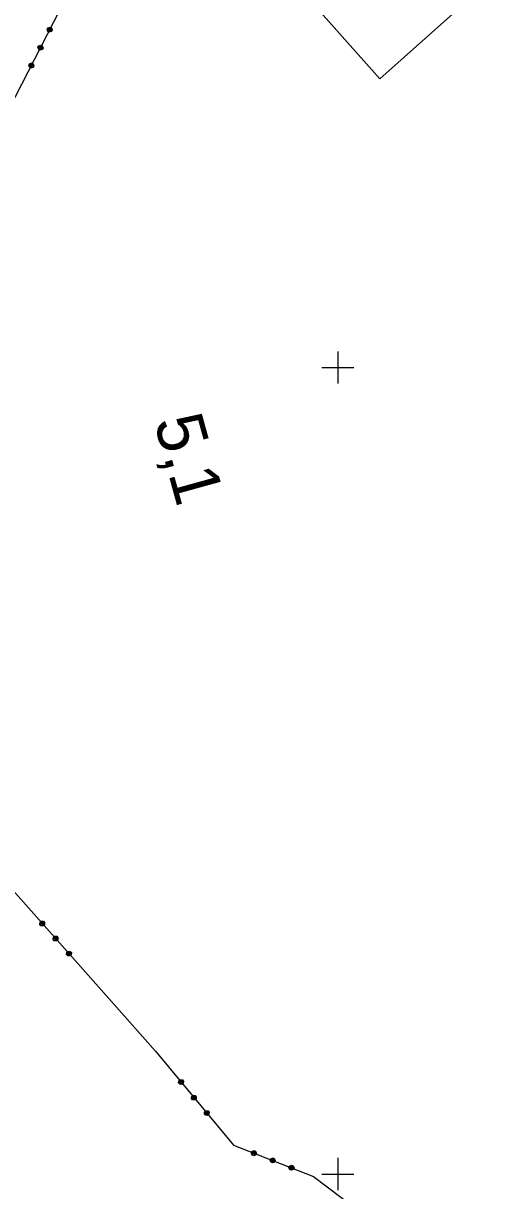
# Model space of a CAD drawing. Extents: x -866402 to -860377, y -1041908 to -1038598.
# Drawn here: x -864939 to -864882.2, y -1040902.1 to -1040757.3 of the extents above; entities that cross this region are included whole.
import ezdxf

# ---------------------------------------------------------------- set-up
doc = ezdxf.new("R2010")
doc.units = 0
for name, color, linetype in [('Vrstva 1', 7, 'Continuous'), ('Vrstva 5', 7, 'Continuous'), ('Vrstva 7', 7, 'Continuous')]:
    doc.layers.add(name, color=color, linetype=linetype)

msp = doc.modelspace()

# ---------------------------------------------------------------- linework, layer by layer
at = {"layer": 'Vrstva 1'}
for p, q in [((-864932.87, -1040752.51), (-864940.81, -1040767.99)), ((-864932.87, -1040752.51), (-864940.81, -1040767.99)), ((-864936.06, -1040758.07), (-864935.96, -1040757.89)), ((-864936.06, -1040758.07), (-864935.96, -1040757.89)), ((-864935.97, -1040758.34), (-864936.06, -1040758.07)), ((-864935.97, -1040758.34), (-864936.06, -1040758.07)), ((-864935.97, -1040758.11), (-864935.88, -1040757.93)), ((-864935.97, -1040758.11), (-864935.88, -1040757.93)), ((-864935.61, -1040758.29), (-864935.97, -1040758.11)), ((-864935.61, -1040758.29), (-864935.97, -1040758.11)), ((-864935.79, -1040758.43), (-864935.97, -1040758.34)), ((-864935.79, -1040758.43), (-864935.97, -1040758.34)), ((-864935.96, -1040757.89), (-864935.7, -1040757.8)), ((-864935.96, -1040757.89), (-864935.7, -1040757.8)), ((-864935.92, -1040758.02), (-864935.57, -1040758.21)), ((-864935.92, -1040758.02), (-864935.57, -1040758.21)), ((-864935.92, -1040758.25), (-864935.75, -1040758.34)), ((-864935.92, -1040758.25), (-864935.75, -1040758.34)), ((-864935.88, -1040757.93), (-864935.52, -1040758.12)), ((-864935.88, -1040757.93), (-864935.52, -1040758.12)), ((-864935.52, -1040758.34), (-864935.79, -1040758.43)), ((-864935.52, -1040758.34), (-864935.79, -1040758.43)), ((-864935.75, -1040758.34), (-864935.61, -1040758.29)), ((-864935.75, -1040758.34), (-864935.61, -1040758.29)), ((-864935.56, -1040757.98), (-864935.74, -1040757.89)), ((-864935.56, -1040757.98), (-864935.74, -1040757.89)), ((-864935.7, -1040757.8), (-864935.52, -1040757.89)), ((-864935.7, -1040757.8), (-864935.52, -1040757.89)), ((-864935.52, -1040758.12), (-864935.56, -1040757.98)), ((-864935.52, -1040758.12), (-864935.56, -1040757.98)), ((-864935.52, -1040757.89), (-864935.43, -1040758.16)), ((-864935.52, -1040757.89), (-864935.43, -1040758.16)), ((-864935.43, -1040758.16), (-864935.52, -1040758.34)), ((-864935.43, -1040758.16), (-864935.52, -1040758.34)), ((-864937.2, -1040760.29), (-864937.11, -1040760.11)), ((-864937.2, -1040760.29), (-864937.11, -1040760.11)), ((-864937.11, -1040760.56), (-864937.2, -1040760.29)), ((-864937.11, -1040760.56), (-864937.2, -1040760.29)), ((-864937.11, -1040760.11), (-864936.84, -1040760.03)), ((-864937.11, -1040760.11), (-864936.84, -1040760.03)), ((-864937.11, -1040760.34), (-864937.02, -1040760.16)), ((-864937.11, -1040760.34), (-864937.02, -1040760.16)), ((-864936.75, -1040760.52), (-864937.11, -1040760.34)), ((-864936.75, -1040760.52), (-864937.11, -1040760.34)), ((-864937.06, -1040760.25), (-864936.71, -1040760.43)), ((-864937.06, -1040760.25), (-864936.71, -1040760.43)), ((-864937.02, -1040760.16), (-864936.66, -1040760.34)), ((-864937.02, -1040760.16), (-864936.66, -1040760.34)), ((-864936.71, -1040760.21), (-864936.88, -1040760.11)), ((-864936.71, -1040760.21), (-864936.88, -1040760.11)), ((-864936.84, -1040760.03), (-864936.66, -1040760.12)), ((-864936.84, -1040760.03), (-864936.66, -1040760.12)), ((-864936.66, -1040760.34), (-864936.71, -1040760.21)), ((-864936.66, -1040760.34), (-864936.71, -1040760.21)), ((-864936.66, -1040760.12), (-864936.57, -1040760.39)), ((-864936.66, -1040760.12), (-864936.57, -1040760.39)), ((-864936.93, -1040760.65), (-864937.11, -1040760.56)), ((-864936.93, -1040760.65), (-864937.11, -1040760.56)), ((-864937.07, -1040760.47), (-864936.89, -1040760.56)), ((-864937.07, -1040760.47), (-864936.89, -1040760.56)), ((-864936.66, -1040760.56), (-864936.93, -1040760.65)), ((-864936.66, -1040760.56), (-864936.93, -1040760.65)), ((-864936.89, -1040760.56), (-864936.75, -1040760.52)), ((-864936.89, -1040760.56), (-864936.75, -1040760.52)), ((-864936.57, -1040760.39), (-864936.66, -1040760.56)), ((-864936.57, -1040760.39), (-864936.66, -1040760.56)), ((-864938.34, -1040762.52), (-864938.25, -1040762.34)), ((-864938.34, -1040762.52), (-864938.25, -1040762.34)), ((-864938.25, -1040762.78), (-864938.34, -1040762.52)), ((-864938.25, -1040762.78), (-864938.34, -1040762.52)), ((-864938.25, -1040762.34), (-864937.98, -1040762.25)), ((-864938.25, -1040762.34), (-864937.98, -1040762.25)), ((-864938.25, -1040762.56), (-864938.16, -1040762.38)), ((-864938.25, -1040762.56), (-864938.16, -1040762.38)), ((-864937.89, -1040762.74), (-864938.25, -1040762.56)), ((-864937.89, -1040762.74), (-864938.25, -1040762.56)), ((-864938.07, -1040762.88), (-864938.25, -1040762.78)), ((-864938.07, -1040762.88), (-864938.25, -1040762.78)), ((-864938.21, -1040762.7), (-864938.03, -1040762.79)), ((-864938.21, -1040762.7), (-864938.03, -1040762.79)), ((-864938.2, -1040762.47), (-864937.85, -1040762.65)), ((-864938.2, -1040762.47), (-864937.85, -1040762.65)), ((-864938.16, -1040762.38), (-864937.8, -1040762.57)), ((-864938.16, -1040762.38), (-864937.8, -1040762.57)), ((-864937.81, -1040762.79), (-864938.07, -1040762.88)), ((-864937.81, -1040762.79), (-864938.07, -1040762.88)), ((-864938.03, -1040762.79), (-864937.89, -1040762.74)), ((-864938.03, -1040762.79), (-864937.89, -1040762.74)), ((-864937.85, -1040762.43), (-864938.02, -1040762.34)), ((-864937.85, -1040762.43), (-864938.02, -1040762.34)), ((-864937.98, -1040762.25), (-864937.8, -1040762.34)), ((-864937.98, -1040762.25), (-864937.8, -1040762.34)), ((-864937.8, -1040762.57), (-864937.85, -1040762.43)), ((-864937.8, -1040762.57), (-864937.85, -1040762.43)), ((-864937.71, -1040762.61), (-864937.81, -1040762.79)), ((-864937.71, -1040762.61), (-864937.81, -1040762.79)), ((-864937.8, -1040762.34), (-864937.71, -1040762.61)), ((-864937.8, -1040762.34), (-864937.71, -1040762.61)), ((-864894.8, -1040764.23), (-864894.8, -1040764.23)), ((-864947.26, -1040856.97), (-864922.63, -1040884.77)), ((-864947.26, -1040856.97), (-864922.63, -1040884.77)), ((-864936.96, -1040869.05), (-864936.94, -1040868.77)), ((-864936.96, -1040869.05), (-864936.94, -1040868.77)), ((-864936.94, -1040868.77), (-864936.79, -1040868.63)), ((-864936.94, -1040868.77), (-864936.79, -1040868.63)), ((-864936.89, -1040868.98), (-864936.58, -1040868.72)), ((-864936.89, -1040868.98), (-864936.58, -1040868.72)), ((-864936.88, -1040868.84), (-864936.89, -1040868.98)), ((-864936.88, -1040868.84), (-864936.89, -1040868.98)), ((-864936.73, -1040868.71), (-864936.88, -1040868.84)), ((-864936.73, -1040868.71), (-864936.88, -1040868.84)), ((-864936.52, -1040868.79), (-864936.82, -1040869.06)), ((-864936.52, -1040868.79), (-864936.82, -1040869.06)), ((-864936.79, -1040868.63), (-864936.51, -1040868.65)), ((-864936.79, -1040868.63), (-864936.51, -1040868.65)), ((-864936.45, -1040868.87), (-864936.75, -1040869.13)), ((-864936.45, -1040868.87), (-864936.75, -1040869.13)), ((-864936.58, -1040868.72), (-864936.45, -1040868.87)), ((-864936.58, -1040868.72), (-864936.45, -1040868.87)), ((-864936.51, -1040868.65), (-864936.38, -1040868.8)), ((-864936.51, -1040868.65), (-864936.38, -1040868.8)), ((-864936.38, -1040868.8), (-864936.4, -1040869.08)), ((-864936.38, -1040868.8), (-864936.4, -1040869.08)), ((-864936.83, -1040869.2), (-864936.96, -1040869.05)), ((-864936.83, -1040869.2), (-864936.96, -1040869.05)), ((-864936.55, -1040869.21), (-864936.83, -1040869.2)), ((-864936.55, -1040869.21), (-864936.83, -1040869.2)), ((-864936.75, -1040869.13), (-864936.61, -1040869.14)), ((-864936.75, -1040869.13), (-864936.61, -1040869.14)), ((-864936.61, -1040869.14), (-864936.46, -1040869.01)), ((-864936.61, -1040869.14), (-864936.46, -1040869.01)), ((-864936.4, -1040869.08), (-864936.55, -1040869.21)), ((-864936.4, -1040869.08), (-864936.55, -1040869.21)), ((-864935.3, -1040870.92), (-864935.29, -1040870.64)), ((-864935.3, -1040870.92), (-864935.29, -1040870.64)), ((-864935.17, -1040871.07), (-864935.3, -1040870.92)), ((-864935.17, -1040871.07), (-864935.3, -1040870.92)), ((-864935.29, -1040870.64), (-864935.14, -1040870.5)), ((-864935.29, -1040870.64), (-864935.14, -1040870.5)), ((-864935.23, -1040870.85), (-864934.93, -1040870.59)), ((-864935.23, -1040870.85), (-864934.93, -1040870.59)), ((-864935.22, -1040870.71), (-864935.23, -1040870.85)), ((-864935.22, -1040870.71), (-864935.23, -1040870.85)), ((-864935.07, -1040870.58), (-864935.22, -1040870.71)), ((-864935.07, -1040870.58), (-864935.22, -1040870.71)), ((-864934.89, -1040871.09), (-864935.17, -1040871.07)), ((-864934.89, -1040871.09), (-864935.17, -1040871.07)), ((-864934.86, -1040870.66), (-864935.16, -1040870.93)), ((-864934.86, -1040870.66), (-864935.16, -1040870.93)), ((-864935.14, -1040870.5), (-864934.85, -1040870.52)), ((-864935.14, -1040870.5), (-864934.85, -1040870.52)), ((-864934.8, -1040870.74), (-864935.09, -1040871)), ((-864934.8, -1040870.74), (-864935.09, -1040871)), ((-864935.09, -1040871), (-864934.95, -1040871.01)), ((-864935.09, -1040871), (-864934.95, -1040871.01)), ((-864934.95, -1040871.01), (-864934.8, -1040870.88)), ((-864934.95, -1040871.01), (-864934.8, -1040870.88)), ((-864934.93, -1040870.59), (-864934.8, -1040870.74)), ((-864934.93, -1040870.59), (-864934.8, -1040870.74)), ((-864934.74, -1040870.95), (-864934.89, -1040871.09)), ((-864934.74, -1040870.95), (-864934.89, -1040871.09)), ((-864934.85, -1040870.52), (-864934.72, -1040870.67)), ((-864934.85, -1040870.52), (-864934.72, -1040870.67)), ((-864934.72, -1040870.67), (-864934.74, -1040870.95)), ((-864934.72, -1040870.67), (-864934.74, -1040870.95)), ((-864933.64, -1040872.79), (-864933.63, -1040872.51)), ((-864933.64, -1040872.79), (-864933.63, -1040872.51)), ((-864933.51, -1040872.94), (-864933.64, -1040872.79)), ((-864933.51, -1040872.94), (-864933.64, -1040872.79)), ((-864933.63, -1040872.51), (-864933.48, -1040872.38)), ((-864933.63, -1040872.51), (-864933.48, -1040872.38)), ((-864933.57, -1040872.72), (-864933.27, -1040872.46)), ((-864933.57, -1040872.72), (-864933.27, -1040872.46)), ((-864933.56, -1040872.58), (-864933.57, -1040872.72)), ((-864933.56, -1040872.58), (-864933.57, -1040872.72)), ((-864933.41, -1040872.45), (-864933.56, -1040872.58)), ((-864933.41, -1040872.45), (-864933.56, -1040872.58)), ((-864933.23, -1040872.96), (-864933.51, -1040872.94)), ((-864933.23, -1040872.96), (-864933.51, -1040872.94)), ((-864933.2, -1040872.53), (-864933.5, -1040872.8)), ((-864933.2, -1040872.53), (-864933.5, -1040872.8)), ((-864933.48, -1040872.38), (-864933.2, -1040872.39)), ((-864933.48, -1040872.38), (-864933.2, -1040872.39)), ((-864933.14, -1040872.61), (-864933.44, -1040872.87)), ((-864933.14, -1040872.61), (-864933.44, -1040872.87)), ((-864933.44, -1040872.87), (-864933.3, -1040872.88)), ((-864933.44, -1040872.87), (-864933.3, -1040872.88)), ((-864933.3, -1040872.88), (-864933.15, -1040872.75)), ((-864933.3, -1040872.88), (-864933.15, -1040872.75)), ((-864933.27, -1040872.46), (-864933.14, -1040872.61)), ((-864933.27, -1040872.46), (-864933.14, -1040872.61)), ((-864933.08, -1040872.82), (-864933.23, -1040872.96)), ((-864933.08, -1040872.82), (-864933.23, -1040872.96)), ((-864933.2, -1040872.39), (-864933.06, -1040872.54)), ((-864933.2, -1040872.39), (-864933.06, -1040872.54)), ((-864933.06, -1040872.54), (-864933.08, -1040872.82)), ((-864933.06, -1040872.54), (-864933.08, -1040872.82)), ((-864922.63, -1040884.77), (-864912.96, -1040896.41)), ((-864922.63, -1040884.77), (-864912.96, -1040896.41)), ((-864919.75, -1040888.7), (-864919.72, -1040888.42)), ((-864919.62, -1040888.86), (-864919.75, -1040888.7)), ((-864919.72, -1040888.42), (-864919.57, -1040888.3)), ((-864919.67, -1040888.64), (-864919.37, -1040888.39)), ((-864919.66, -1040888.5), (-864919.67, -1040888.64)), ((-864919.51, -1040888.37), (-864919.66, -1040888.5)), ((-864919.34, -1040888.88), (-864919.62, -1040888.86)), ((-864919.3, -1040888.46), (-864919.61, -1040888.72)), ((-864919.57, -1040888.3), (-864919.29, -1040888.32)), ((-864919.24, -1040888.54), (-864919.55, -1040888.79)), ((-864919.55, -1040888.79), (-864919.41, -1040888.81)), ((-864919.41, -1040888.81), (-864919.25, -1040888.68)), ((-864919.37, -1040888.39), (-864919.24, -1040888.54)), ((-864919.19, -1040888.76), (-864919.34, -1040888.88)), ((-864919.29, -1040888.32), (-864919.16, -1040888.47)), ((-864919.16, -1040888.47), (-864919.19, -1040888.76)), ((-864918.15, -1040890.63), (-864918.13, -1040890.35)), ((-864918.13, -1040890.35), (-864917.97, -1040890.22)), ((-864918.08, -1040890.56), (-864917.77, -1040890.31)), ((-864918.06, -1040890.42), (-864918.08, -1040890.56)), ((-864917.91, -1040890.3), (-864918.06, -1040890.42)), ((-864917.71, -1040890.39), (-864918.01, -1040890.64)), ((-864917.97, -1040890.22), (-864917.69, -1040890.24)), ((-864917.64, -1040890.46), (-864917.95, -1040890.72)), ((-864917.81, -1040890.73), (-864917.65, -1040890.6)), ((-864917.77, -1040890.31), (-864917.64, -1040890.46)), ((-864917.69, -1040890.24), (-864917.56, -1040890.4)), ((-864917.56, -1040890.4), (-864917.59, -1040890.68)), ((-864918.03, -1040890.78), (-864918.15, -1040890.63)), ((-864917.74, -1040890.81), (-864918.03, -1040890.78)), ((-864917.95, -1040890.72), (-864917.81, -1040890.73)), ((-864917.59, -1040890.68), (-864917.74, -1040890.81)), ((-864916.56, -1040892.55), (-864916.53, -1040892.27)), ((-864916.43, -1040892.7), (-864916.56, -1040892.55)), ((-864916.53, -1040892.27), (-864916.38, -1040892.14)), ((-864916.48, -1040892.49), (-864916.17, -1040892.23)), ((-864916.47, -1040892.35), (-864916.48, -1040892.49)), ((-864916.31, -1040892.22), (-864916.47, -1040892.35)), ((-864916.15, -1040892.73), (-864916.43, -1040892.7)), ((-864916.11, -1040892.31), (-864916.42, -1040892.56)), ((-864916.38, -1040892.14), (-864916.09, -1040892.17)), ((-864916.04, -1040892.39), (-864916.35, -1040892.64)), ((-864916.35, -1040892.64), (-864916.21, -1040892.65)), ((-864916.21, -1040892.65), (-864916.06, -1040892.53)), ((-864916.17, -1040892.23), (-864916.04, -1040892.39)), ((-864915.99, -1040892.6), (-864916.15, -1040892.73)), ((-864916.09, -1040892.17), (-864915.97, -1040892.32)), ((-864915.97, -1040892.32), (-864915.99, -1040892.6)), ((-864912.96, -1040896.41), (-864903.03, -1040900.28)), ((-864912.96, -1040896.41), (-864903.03, -1040900.28)), ((-864910.73, -1040897.39), (-864910.66, -1040897.2)), ((-864910.73, -1040897.39), (-864910.66, -1040897.2)), ((-864910.62, -1040897.64), (-864910.73, -1040897.39)), ((-864910.62, -1040897.64), (-864910.73, -1040897.39)), ((-864910.66, -1040897.2), (-864910.4, -1040897.09)), ((-864910.66, -1040897.2), (-864910.4, -1040897.09)), ((-864910.57, -1040897.23), (-864910.64, -1040897.42)), ((-864910.57, -1040897.23), (-864910.64, -1040897.42)), ((-864910.64, -1040897.42), (-864910.58, -1040897.55)), ((-864910.64, -1040897.42), (-864910.58, -1040897.55)), ((-864910.43, -1040897.72), (-864910.62, -1040897.64)), ((-864910.43, -1040897.72), (-864910.62, -1040897.64)), ((-864910.58, -1040897.55), (-864910.44, -1040897.18)), ((-864910.58, -1040897.55), (-864910.44, -1040897.18)), ((-864910.34, -1040897.21), (-864910.49, -1040897.59)), ((-864910.34, -1040897.21), (-864910.49, -1040897.59)), ((-864910.44, -1040897.18), (-864910.25, -1040897.25)), ((-864910.44, -1040897.18), (-864910.25, -1040897.25)), ((-864910.17, -1040897.6), (-864910.43, -1040897.72)), ((-864910.17, -1040897.6), (-864910.43, -1040897.72)), ((-864910.4, -1040897.09), (-864910.21, -1040897.16)), ((-864910.4, -1040897.09), (-864910.21, -1040897.16)), ((-864910.25, -1040897.25), (-864910.4, -1040897.62)), ((-864910.25, -1040897.25), (-864910.4, -1040897.62)), ((-864910.4, -1040897.62), (-864910.27, -1040897.57)), ((-864910.4, -1040897.62), (-864910.27, -1040897.57)), ((-864910.27, -1040897.57), (-864910.19, -1040897.38)), ((-864910.27, -1040897.57), (-864910.19, -1040897.38)), ((-864910.21, -1040897.16), (-864910.1, -1040897.42)), ((-864910.21, -1040897.16), (-864910.1, -1040897.42)), ((-864910.1, -1040897.42), (-864910.17, -1040897.6)), ((-864910.1, -1040897.42), (-864910.17, -1040897.6)), ((-864908.4, -1040898.29), (-864908.33, -1040898.11)), ((-864908.4, -1040898.29), (-864908.33, -1040898.11)), ((-864908.29, -1040898.55), (-864908.4, -1040898.29)), ((-864908.29, -1040898.55), (-864908.4, -1040898.29)), ((-864908.33, -1040898.11), (-864908.07, -1040897.99)), ((-864908.33, -1040898.11), (-864908.07, -1040897.99)), ((-864908.24, -1040898.14), (-864908.31, -1040898.33)), ((-864908.24, -1040898.14), (-864908.31, -1040898.33)), ((-864908.31, -1040898.33), (-864908.25, -1040898.46)), ((-864908.31, -1040898.33), (-864908.25, -1040898.46)), ((-864908.1, -1040898.62), (-864908.29, -1040898.55)), ((-864908.1, -1040898.62), (-864908.29, -1040898.55)), ((-864908.25, -1040898.46), (-864908.11, -1040898.09)), ((-864908.25, -1040898.46), (-864908.11, -1040898.09)), ((-864908.02, -1040898.12), (-864908.16, -1040898.49)), ((-864908.02, -1040898.12), (-864908.16, -1040898.49)), ((-864908.11, -1040898.09), (-864907.92, -1040898.16)), ((-864908.11, -1040898.09), (-864907.92, -1040898.16)), ((-864907.84, -1040898.51), (-864908.1, -1040898.62)), ((-864907.84, -1040898.51), (-864908.1, -1040898.62)), ((-864908.07, -1040897.99), (-864907.89, -1040898.07)), ((-864908.07, -1040897.99), (-864907.89, -1040898.07)), ((-864907.92, -1040898.16), (-864908.07, -1040898.53)), ((-864907.92, -1040898.16), (-864908.07, -1040898.53)), ((-864908.07, -1040898.53), (-864907.94, -1040898.47)), ((-864908.07, -1040898.53), (-864907.94, -1040898.47)), ((-864907.94, -1040898.47), (-864907.86, -1040898.29)), ((-864907.94, -1040898.47), (-864907.86, -1040898.29)), ((-864907.89, -1040898.07), (-864907.77, -1040898.32)), ((-864907.89, -1040898.07), (-864907.77, -1040898.32)), ((-864907.77, -1040898.32), (-864907.84, -1040898.51)), ((-864907.77, -1040898.32), (-864907.84, -1040898.51)), ((-864906.07, -1040899.2), (-864906, -1040899.01)), ((-864906.07, -1040899.2), (-864906, -1040899.01)), ((-864905.96, -1040899.46), (-864906.07, -1040899.2)), ((-864905.96, -1040899.46), (-864906.07, -1040899.2)), ((-864906, -1040899.01), (-864905.74, -1040898.9)), ((-864906, -1040899.01), (-864905.74, -1040898.9)), ((-864905.91, -1040899.05), (-864905.98, -1040899.24)), ((-864905.91, -1040899.05), (-864905.98, -1040899.24)), ((-864905.98, -1040899.24), (-864905.92, -1040899.37)), ((-864905.98, -1040899.24), (-864905.92, -1040899.37)), ((-864905.92, -1040899.37), (-864905.78, -1040898.99)), ((-864905.92, -1040899.37), (-864905.78, -1040898.99)), ((-864905.69, -1040899.03), (-864905.83, -1040899.4)), ((-864905.69, -1040899.03), (-864905.83, -1040899.4)), ((-864905.78, -1040898.99), (-864905.59, -1040899.07)), ((-864905.78, -1040898.99), (-864905.59, -1040899.07)), ((-864905.74, -1040898.9), (-864905.56, -1040898.97)), ((-864905.74, -1040898.9), (-864905.56, -1040898.97)), ((-864905.59, -1040899.07), (-864905.74, -1040899.44)), ((-864905.59, -1040899.07), (-864905.74, -1040899.44)), ((-864905.61, -1040899.38), (-864905.54, -1040899.2)), ((-864905.61, -1040899.38), (-864905.54, -1040899.2)), ((-864905.56, -1040898.97), (-864905.44, -1040899.23)), ((-864905.56, -1040898.97), (-864905.44, -1040899.23)), ((-864905.44, -1040899.23), (-864905.52, -1040899.42)), ((-864905.44, -1040899.23), (-864905.52, -1040899.42)), ((-864905.77, -1040899.53), (-864905.96, -1040899.46)), ((-864905.77, -1040899.53), (-864905.96, -1040899.46)), ((-864905.52, -1040899.42), (-864905.77, -1040899.53)), ((-864905.52, -1040899.42), (-864905.77, -1040899.53)), ((-864905.74, -1040899.44), (-864905.61, -1040899.38)), ((-864905.74, -1040899.44), (-864905.61, -1040899.38)), ((-864903.03, -1040900.28), (-864885.3, -1040913.62)), ((-864903.03, -1040900.28), (-864885.3, -1040913.62))]:
    msp.add_line(p, q, dxfattribs=at)
msp.add_lwpolyline([(-865732.63, -1039823.16), (-864894.8, -1040764.23), (-864672.98, -1040566.75), (-865510.81, -1039625.68)], close=True, dxfattribs=at)
at = {"layer": 'Vrstva 5'}
for p, q in [((-864900, -1040798), (-864900, -1040802)), ((-864902, -1040800), (-864898, -1040800)), ((-864900, -1040898), (-864900, -1040902)), ((-864902, -1040900), (-864898, -1040900))]:
    msp.add_line(p, q, dxfattribs=at)

# ---------------------------------------------------------------- texts
at = {"layer": 'Vrstva 7'}
msp.add_text('5,1', height=6, rotation=285.4386, dxfattribs=at).set_placement((-864922.83, -1040806.69))

doc.saveas('drawing.dxf')
